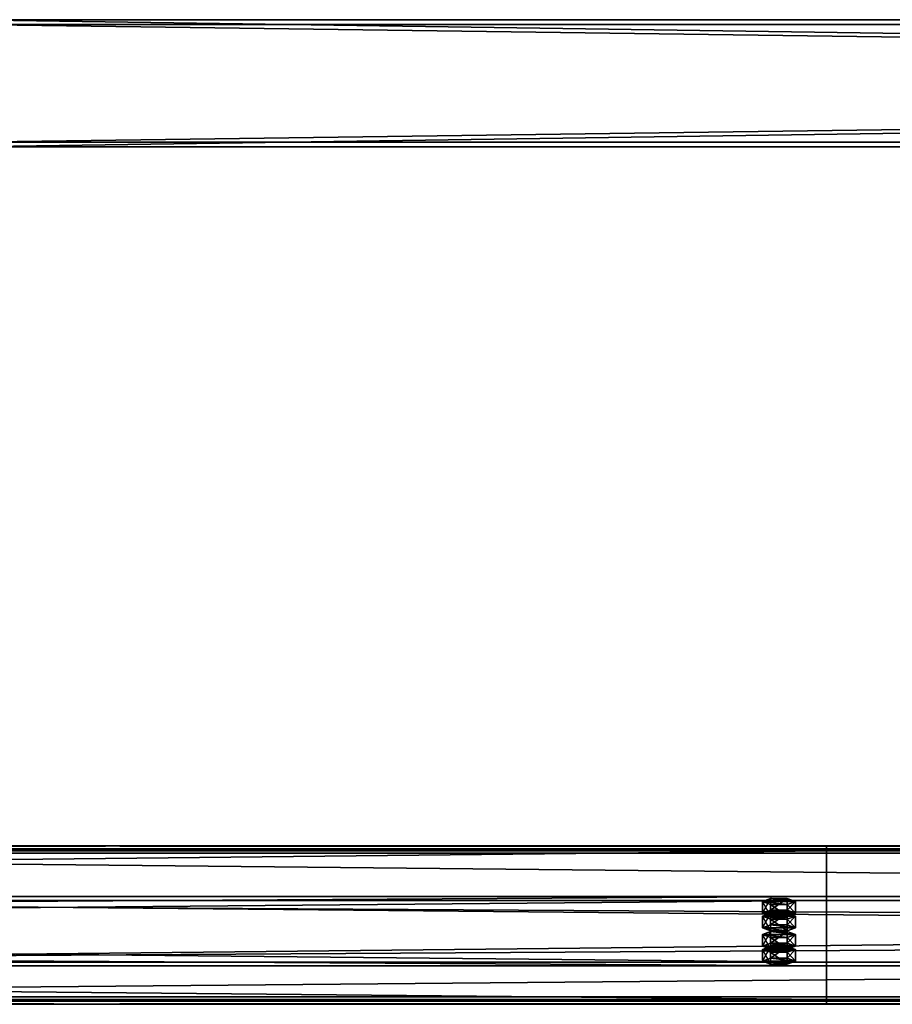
# Model space of a CAD drawing. Header units: millimetres. Extents: x -333 to 67333, y -930 to 39730.
# Tile 347 of 656: x 16793 to 17341, y 5521 to 6140. Entities that reach past the tile are written whole.
import ezdxf

# ---------------------------------------------------------------- set-up
doc = ezdxf.new("R2010")
doc.units = ezdxf.units.MM
for name, color, linetype in [('13', 7, 'Continuous'), ('3', 7, 'Continuous'), ('95', 7, 'Continuous')]:
    doc.layers.add(name, color=color, linetype=linetype)

msp = doc.modelspace()

# ---------------------------------------------------------------- meshes
at = {"layer": '13', "color": 30}
mesh = msp.add_polyface(dxfattribs=at)
corners = [(17300.01, 5617.73, 4626.35), (17300.01, 5545.34, 4610.96), (10500.01, 5545.34, 4610.96), (10500.01, 5617.73, 4626.35), (17300.01, 5586.51, 4417.29), (10500.01, 5586.51, 4417.29), (17300.01, 5525.86, 4404.4), (10500.01, 5525.86, 4404.4), (17300.01, 5523.16, 4417.12), (10500.01, 5523.16, 4417.12), (17300.01, 5521.21, 4416.7), (10500.01, 5521.21, 4416.7), (17300.01, 5524.32, 4402.03), (10500.01, 5524.32, 4402.03), (17300.01, 5588.88, 4415.75), (10500.01, 5588.88, 4415.75), (17300.01, 5547.72, 4609.42), (10500.01, 5547.72, 4609.42), (17300.01, 5616.19, 4623.98), (10500.01, 5616.19, 4623.98), (17300.01, 5618.89, 4611.26), (10500.01, 5618.89, 4611.26), (17300.01, 5620.85, 4611.68), (10500.01, 5620.85, 4611.68)]
mesh.append_faces([[corners[k] for k in face] for face in [(0, 2, 3, 3), (1, 5, 2, 2), (4, 7, 5, 5), (6, 9, 7, 7), (8, 11, 9, 9), (10, 13, 11, 11), (12, 15, 13, 13), (14, 17, 15, 15), (16, 19, 17, 17), (18, 21, 19, 19), (20, 23, 21, 21), (22, 3, 23, 23), (8, 12, 10, 10), (20, 0, 22, 22), (11, 7, 9, 9)]], dxfattribs={"vtx0": -1, "color": 30})
mesh.append_faces([[corners[k] for k in face] for face in [(12, 6, 14, 14), (14, 1, 16, 16), (16, 0, 18, 18), (18, 0, 20, 20), (3, 19, 23, 23), (19, 2, 17, 17), (17, 2, 15, 15), (15, 5, 13, 13)]], dxfattribs={"vtx0": -1, "vtx1": -1, "color": 30})
mesh.append_faces([[corners[k] for k in face] for face in [(12, 8, 6, 6), (14, 6, 4, 4), (14, 4, 1, 1), (16, 1, 0, 0), (7, 11, 13, 13), (19, 3, 2, 2), (15, 2, 5, 5), (13, 5, 7, 7)]], dxfattribs={"vtx0": -1, "vtx2": -1, "vtx3": -1, "color": 30})
mesh.append_faces([[corners[k] for k in face] for face in [(21, 23, 19, 19)]], dxfattribs={"vtx1": -1, "color": 30})
mesh.append_faces([[corners[k] for k in face] for face in [(0, 1, 2, 2), (1, 4, 5, 5), (4, 6, 7, 7), (6, 8, 9, 9), (8, 10, 11, 11), (10, 12, 13, 13), (12, 14, 15, 15), (14, 16, 17, 17), (16, 18, 19, 19), (18, 20, 21, 21), (20, 22, 23, 23), (22, 0, 3, 3)]], dxfattribs={"vtx2": -1, "vtx3": -1, "color": 30})
mesh = msp.add_polyface(dxfattribs=at)
corners = [(22900.01, 5617.73, 4626.35), (22900.01, 5545.34, 4610.96), (16100.01, 5545.34, 4610.96), (16100.01, 5617.73, 4626.35), (22900.01, 5586.51, 4417.29), (16100.01, 5586.51, 4417.29), (22900.01, 5525.86, 4404.4), (16100.01, 5525.86, 4404.4), (22900.01, 5523.16, 4417.12), (16100.01, 5523.16, 4417.12), (22900.01, 5521.21, 4416.7), (16100.01, 5521.21, 4416.7), (22900.01, 5524.32, 4402.03), (16100.01, 5524.32, 4402.03), (22900.01, 5588.88, 4415.75), (16100.01, 5588.88, 4415.75), (22900.01, 5547.72, 4609.42), (16100.01, 5547.72, 4609.42), (22900.01, 5616.19, 4623.98), (16100.01, 5616.19, 4623.98), (22900.01, 5618.89, 4611.26), (16100.01, 5618.89, 4611.26), (22900.01, 5620.85, 4611.68), (16100.01, 5620.85, 4611.68)]
mesh.append_faces([[corners[k] for k in face] for face in [(0, 2, 3, 3), (1, 5, 2, 2), (4, 7, 5, 5), (6, 9, 7, 7), (8, 11, 9, 9), (10, 13, 11, 11), (12, 15, 13, 13), (14, 17, 15, 15), (16, 19, 17, 17), (18, 21, 19, 19), (20, 23, 21, 21), (22, 3, 23, 23), (8, 12, 10, 10), (20, 0, 22, 22), (11, 7, 9, 9)]], dxfattribs={"vtx0": -1, "color": 30})
mesh.append_faces([[corners[k] for k in face] for face in [(12, 6, 14, 14), (14, 1, 16, 16), (16, 0, 18, 18), (18, 0, 20, 20), (3, 19, 23, 23), (19, 2, 17, 17), (17, 2, 15, 15), (15, 5, 13, 13)]], dxfattribs={"vtx0": -1, "vtx1": -1, "color": 30})
mesh.append_faces([[corners[k] for k in face] for face in [(12, 8, 6, 6), (14, 6, 4, 4), (14, 4, 1, 1), (16, 1, 0, 0), (7, 11, 13, 13), (19, 3, 2, 2), (15, 2, 5, 5), (13, 5, 7, 7)]], dxfattribs={"vtx0": -1, "vtx2": -1, "vtx3": -1, "color": 30})
mesh.append_faces([[corners[k] for k in face] for face in [(21, 23, 19, 19)]], dxfattribs={"vtx1": -1, "color": 30})
mesh.append_faces([[corners[k] for k in face] for face in [(0, 1, 2, 2), (1, 4, 5, 5), (4, 6, 7, 7), (6, 8, 9, 9), (8, 10, 11, 11), (10, 12, 13, 13), (12, 14, 15, 15), (14, 16, 17, 17), (16, 18, 19, 19), (18, 20, 21, 21), (20, 22, 23, 23), (22, 0, 3, 3)]], dxfattribs={"vtx2": -1, "vtx3": -1, "color": 30})
at = {"layer": '3', "color": 91}
mesh = msp.add_polyface(dxfattribs=at)
corners = [(22240, 6137, 2983), (22240, 6063, 2983), (16760, 6063, 2983), (16760, 6137, 2983), (22240, 6063, 3057), (16760, 6063, 3057), (22240, 6137, 3057), (16760, 6137, 3057), (22240, 6140, 2980), (22240, 6140, 3060), (16760, 6140, 3060), (16760, 6140, 2980), (22240, 6060, 3060), (16760, 6060, 3060), (22240, 6060, 2980), (16760, 6060, 2980)]
mesh.append_faces([[corners[k] for k in face] for face in [(0, 2, 3, 3), (1, 5, 2, 2), (4, 7, 5, 5), (6, 3, 7, 7), (8, 10, 11, 11), (9, 13, 10, 10), (12, 15, 13, 13), (14, 11, 15, 15)]], dxfattribs={"vtx0": -1, "color": 91})
mesh.append_faces([[corners[k] for k in face] for face in [(9, 6, 12, 12), (6, 8, 0, 0), (0, 8, 1, 1), (12, 4, 14, 14), (4, 12, 6, 6), (14, 1, 8, 8), (11, 3, 15, 15), (3, 10, 7, 7), (7, 10, 5, 5), (15, 2, 13, 13), (2, 15, 3, 3), (13, 5, 10, 10)]], dxfattribs={"vtx0": -1, "vtx1": -1, "color": 91})
mesh.append_faces([[corners[k] for k in face] for face in [(6, 9, 8, 8), (14, 4, 1, 1), (3, 11, 10, 10), (13, 2, 5, 5)]], dxfattribs={"vtx0": -1, "vtx2": -1, "vtx3": -1, "color": 91})
mesh.append_faces([[corners[k] for k in face] for face in [(0, 1, 2, 2), (1, 4, 5, 5), (4, 6, 7, 7), (6, 0, 3, 3), (8, 9, 10, 10), (9, 12, 13, 13), (12, 14, 15, 15), (14, 8, 11, 11)]], dxfattribs={"vtx2": -1, "vtx3": -1, "color": 91})
at = {"layer": '95', "color": 20}
mesh = msp.add_polyface(dxfattribs=at)
corners = [(17264.01, 5555.74, 4562.06), (17264.81, 5556.36, 4559.12), (17264.81, 5558.32, 4559.54), (17264.01, 5557.7, 4562.47), (17267.01, 5556.82, 4556.97), (17267.01, 5558.78, 4557.39), (17270.01, 5556.99, 4556.19), (17270.01, 5558.94, 4556.6), (17273.01, 5556.82, 4556.97), (17273.01, 5558.78, 4557.39), (17275.21, 5556.36, 4559.12), (17275.21, 5558.32, 4559.54), (17276.01, 5555.74, 4562.06), (17276.01, 5557.7, 4562.47), (17275.21, 5555.12, 4564.99), (17275.21, 5557.07, 4565.41), (17273.01, 5554.66, 4567.14), (17273.01, 5556.62, 4567.56), (17270.01, 5554.49, 4567.93), (17270.01, 5556.45, 4568.34), (17267.01, 5554.66, 4567.14), (17267.01, 5556.62, 4567.56), (17264.81, 5555.12, 4564.99), (17264.81, 5557.07, 4565.41), (17259.62, 5557.7, 4562.47), (17264.81, 5559.57, 4553.67), (17264.81, 5566.9, 4555.23), (17259.62, 5565.03, 4564.03), (17275.21, 5559.57, 4553.67), (17275.21, 5566.9, 4555.23), (17280.4, 5557.7, 4562.47), (17280.4, 5565.03, 4564.03), (17275.21, 5555.82, 4571.28), (17275.21, 5563.16, 4572.84), (17264.81, 5555.82, 4571.28), (17264.81, 5563.16, 4572.84), (17259.62, 5548.4, 4560.5), (17264.81, 5550.27, 4551.69), (17264.81, 5557.61, 4553.25), (17259.62, 5555.74, 4562.06), (17275.21, 5550.27, 4551.69), (17275.21, 5557.61, 4553.25), (17280.4, 5548.4, 4560.5), (17280.4, 5555.74, 4562.06), (17275.21, 5546.53, 4569.3), (17275.21, 5553.87, 4570.86), (17264.81, 5546.53, 4569.3), (17264.81, 5553.87, 4570.86), (17264.01, 5576.53, 4464.24), (17264.81, 5577.15, 4461.31), (17264.81, 5579.11, 4461.72), (17264.01, 5578.49, 4464.66), (17267.01, 5577.61, 4459.16), (17267.01, 5579.57, 4459.58), (17270.01, 5577.78, 4458.37), (17270.01, 5579.73, 4458.79), (17273.01, 5577.61, 4459.16), (17273.01, 5579.57, 4459.58), (17275.21, 5577.15, 4461.31), (17275.21, 5579.11, 4461.72), (17276.01, 5576.53, 4464.24), (17276.01, 5578.49, 4464.66), (17275.21, 5575.91, 4467.18), (17275.21, 5577.86, 4467.59), (17273.01, 5575.45, 4469.33), (17273.01, 5577.41, 4469.74), (17270.01, 5575.28, 4470.11), (17270.01, 5577.24, 4470.53), (17267.01, 5575.45, 4469.33), (17267.01, 5577.41, 4469.74), (17264.81, 5575.91, 4467.18), (17264.81, 5577.86, 4467.59), (17259.62, 5578.49, 4464.66), (17264.81, 5580.36, 4455.85), (17264.81, 5587.69, 4457.41), (17259.62, 5585.82, 4466.22), (17275.21, 5580.36, 4455.85), (17275.21, 5587.69, 4457.41), (17280.4, 5578.49, 4464.66), (17280.4, 5585.82, 4466.22), (17275.21, 5576.62, 4473.46), (17275.21, 5583.95, 4475.02), (17264.81, 5576.62, 4473.46), (17264.81, 5583.95, 4475.02), (17259.62, 5569.19, 4462.68), (17264.81, 5571.07, 4453.88), (17264.81, 5578.4, 4455.44), (17259.62, 5576.53, 4464.24), (17275.21, 5571.07, 4453.88), (17275.21, 5578.4, 4455.44), (17280.4, 5569.19, 4462.68), (17280.4, 5576.53, 4464.24), (17275.21, 5567.32, 4471.49), (17275.21, 5574.66, 4473.05), (17264.81, 5567.32, 4471.49), (17264.81, 5574.66, 4473.05)]
mesh.append_faces([[corners[k] for k in face] for face in [(0, 2, 3, 3), (1, 5, 2, 2), (4, 7, 5, 5), (6, 9, 7, 7), (8, 11, 9, 9), (10, 13, 11, 11), (12, 15, 13, 13), (14, 17, 15, 15), (16, 19, 17, 17), (18, 21, 19, 19), (20, 23, 21, 21), (22, 3, 23, 23), (4, 8, 6, 6), (16, 20, 18, 18), (21, 17, 19, 19), (9, 5, 7, 7), (24, 26, 27, 27), (25, 29, 26, 26), (28, 31, 29, 29), (30, 33, 31, 31), (32, 35, 33, 33), (34, 27, 35, 35), (25, 30, 28, 28), (32, 24, 34, 34), (27, 33, 35, 35), (31, 26, 29, 29), (36, 38, 39, 39), (37, 41, 38, 38), (40, 43, 41, 41), (42, 45, 43, 43), (44, 47, 45, 45), (46, 39, 47, 47), (37, 42, 40, 40), (44, 36, 46, 46), (39, 45, 47, 47), (43, 38, 41, 41), (48, 50, 51, 51), (49, 53, 50, 50), (52, 55, 53, 53), (54, 57, 55, 55), (56, 59, 57, 57), (58, 61, 59, 59), (60, 63, 61, 61), (62, 65, 63, 63), (64, 67, 65, 65), (66, 69, 67, 67), (68, 71, 69, 69), (70, 51, 71, 71), (52, 56, 54, 54), (64, 68, 66, 66), (69, 65, 67, 67), (57, 53, 55, 55), (72, 74, 75, 75), (73, 77, 74, 74), (76, 79, 77, 77), (78, 81, 79, 79), (80, 83, 81, 81), (82, 75, 83, 83), (73, 78, 76, 76), (80, 72, 82, 82), (75, 81, 83, 83), (79, 74, 77, 77), (84, 86, 87, 87), (85, 89, 86, 86), (88, 91, 89, 89), (90, 93, 91, 91), (92, 95, 93, 93), (94, 87, 95, 95), (85, 90, 88, 88), (92, 84, 94, 94), (87, 93, 95, 95), (91, 86, 89, 89)]], dxfattribs={"vtx0": -1, "color": 20})
mesh.append_faces([[corners[k] for k in face] for face in [(8, 4, 10, 10), (10, 1, 12, 12), (12, 0, 14, 14), (14, 22, 16, 16), (17, 23, 15, 15), (15, 3, 13, 13), (13, 2, 11, 11), (11, 5, 9, 9), (30, 24, 32, 32), (33, 27, 31, 31), (42, 36, 44, 44), (45, 39, 43, 43), (56, 52, 58, 58), (58, 49, 60, 60), (60, 48, 62, 62), (62, 70, 64, 64), (65, 71, 63, 63), (63, 51, 61, 61), (61, 50, 59, 59), (59, 53, 57, 57), (78, 72, 80, 80), (81, 75, 79, 79), (90, 84, 92, 92), (93, 87, 91, 91)]], dxfattribs={"vtx0": -1, "vtx1": -1, "color": 20})
mesh.append_faces([[corners[k] for k in face] for face in [(10, 4, 1, 1), (12, 1, 0, 0), (14, 0, 22, 22), (16, 22, 20, 20), (17, 21, 23, 23), (15, 23, 3, 3), (13, 3, 2, 2), (11, 2, 5, 5), (30, 25, 24, 24), (31, 27, 26, 26), (42, 37, 36, 36), (43, 39, 38, 38), (58, 52, 49, 49), (60, 49, 48, 48), (62, 48, 70, 70), (64, 70, 68, 68), (65, 69, 71, 71), (63, 71, 51, 51), (61, 51, 50, 50), (59, 50, 53, 53), (78, 73, 72, 72), (79, 75, 74, 74), (90, 85, 84, 84), (91, 87, 86, 86)]], dxfattribs={"vtx0": -1, "vtx2": -1, "vtx3": -1, "color": 20})
mesh.append_faces([[corners[k] for k in face] for face in [(0, 1, 2, 2), (1, 4, 5, 5), (4, 6, 7, 7), (6, 8, 9, 9), (8, 10, 11, 11), (10, 12, 13, 13), (12, 14, 15, 15), (14, 16, 17, 17), (16, 18, 19, 19), (18, 20, 21, 21), (20, 22, 23, 23), (22, 0, 3, 3), (24, 25, 26, 26), (25, 28, 29, 29), (28, 30, 31, 31), (30, 32, 33, 33), (32, 34, 35, 35), (34, 24, 27, 27), (36, 37, 38, 38), (37, 40, 41, 41), (40, 42, 43, 43), (42, 44, 45, 45), (44, 46, 47, 47), (46, 36, 39, 39), (48, 49, 50, 50), (49, 52, 53, 53), (52, 54, 55, 55), (54, 56, 57, 57), (56, 58, 59, 59), (58, 60, 61, 61), (60, 62, 63, 63), (62, 64, 65, 65), (64, 66, 67, 67), (66, 68, 69, 69), (68, 70, 71, 71), (70, 48, 51, 51), (72, 73, 74, 74), (73, 76, 77, 77), (76, 78, 79, 79), (78, 80, 81, 81), (80, 82, 83, 83), (82, 72, 75, 75), (84, 85, 86, 86), (85, 88, 89, 89), (88, 90, 91, 91), (90, 92, 93, 93), (92, 94, 95, 95), (94, 84, 87, 87)]], dxfattribs={"vtx2": -1, "vtx3": -1, "color": 20})

doc.saveas('drawing.dxf')
